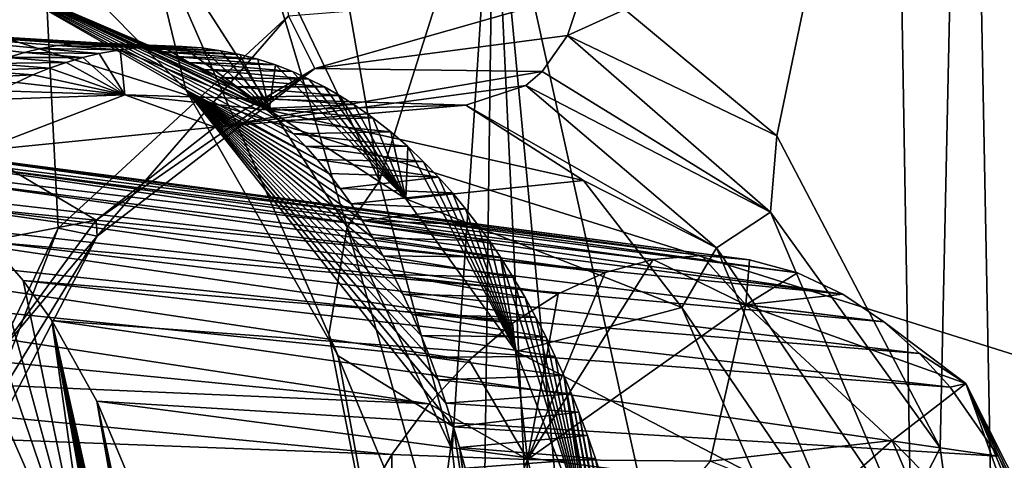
# Model space of a CAD drawing. Header units: metres. Extents: x -150 to 307, y -550 to 84.
# Tile 819 of 1056: x 248.87 to 251.29, y -19.91 to -18.82. Entities that reach past the tile are written whole.
import ezdxf

# ---------------------------------------------------------------- set-up
doc = ezdxf.new("R2010")
doc.units = ezdxf.units.M
doc.layers.add('solid_26006363', color=7, linetype='CONTINUOUS')

msp = doc.modelspace()

# ---------------------------------------------------------------- linework, layer by layer
at = {"layer": 'solid_26006363'}
for points in [[(248.961761, -19.337482, 927.830627), (248.608963, -20.072107, 927.430908), (248.680466, -13.780781, 926.987122)], [(249.529449, -18.81452, 928.550537), (248.961761, -19.337482, 927.830627), (248.680466, -13.780781, 926.987122)], [(247.951263, -14.257465, 951.906799), (245.961533, -28.291313, 950.088745), (254.887512, -14.478212, 943.281067)], [(245.906265, -28.576015, 950.039612), (252.821457, -28.623339, 941.441833), (254.887512, -14.478212, 943.281067)], [(245.961533, -28.291313, 950.088745), (245.906265, -28.576015, 950.039612), (254.887512, -14.478212, 943.281067)], [(250.994949, -16.078171, 934.404663), (251.769608, -18.9592, 935.766357), (252.252716, -15.042229, 936.181519)], [(250.035172, -18.334667, 933.186157), (251.116287, -23.210651, 935.201477), (250.994949, -16.078171, 934.404663)], [(251.116287, -23.210651, 935.201477), (251.769608, -18.9592, 935.766357), (250.994949, -16.078171, 934.404663)], [(251.200211, -16.864979, 930.71344), (251.511383, -16.20743, 931.109985), (251.78215, -20.077574, 931.814148)], [(249.449692, -18.587894, 932.366821), (249.754166, -19.220726, 932.856384), (249.253677, -16.3673, 931.909546)], [(250.035172, -18.334667, 933.186157), (249.253677, -16.3673, 931.909546), (249.754166, -19.220726, 932.856384)], [(250.732712, -19.110218, 930.239807), (250.358734, -18.799103, 929.690491), (251.200211, -16.864979, 930.71344)], [(251.135254, -19.878252, 930.875427), (250.732712, -19.110218, 930.239807), (251.200211, -16.864979, 930.71344)], [(251.27861, -20.932777, 931.177307), (251.135254, -19.878252, 930.875427), (251.200211, -16.864979, 930.71344)], [(251.27861, -20.932777, 931.177307), (251.200211, -16.864979, 930.71344), (251.78215, -20.077574, 931.814148)], [(251.810059, -17.519072, 936.105652), (250.997314, -22.295309, 935.647888), (251.776398, -21, 936.51123)], [(251.769608, -18.9592, 935.766357), (250.997314, -22.295309, 935.647888), (251.810059, -17.519072, 936.105652)], [(244.686722, -21.392242, 947.181213), (245.185135, -17.724819, 947.666382), (252.42627, -19.996611, 939.064331)], [(252.62944, -18.536701, 939.245667), (252.42627, -19.996611, 939.064331), (245.185135, -17.724819, 947.666382)], [(249.276901, -18.99679, 931.498474), (249.167816, -18.545765, 931.89563), (248.526596, -18.229408, 930.916077)], [(249.276901, -18.99679, 931.498474), (248.526596, -18.229408, 930.916077), (248.785294, -18.715984, 930.652771)], [(249.932587, -19.883022, 933.170837), (250.035172, -18.334667, 933.186157), (249.754166, -19.220726, 932.856384)], [(249.932587, -19.883022, 933.170837), (250.005676, -20.504089, 933.332031), (250.035172, -18.334667, 933.186157)], [(250.035172, -18.334667, 933.186157), (250.005676, -20.504089, 933.332031), (250.177017, -21.332823, 933.655945)], [(250.035172, -18.334667, 933.186157), (250.177017, -21.332823, 933.655945), (250.424286, -22.472544, 934.123169)], [(250.035172, -18.334667, 933.186157), (250.424286, -22.472544, 934.123169), (251.116287, -23.210651, 935.201477)], [(249.167816, -18.545765, 931.89563), (249.674026, -19.334635, 932.717346), (249.449692, -18.587894, 932.366821)], [(249.167816, -18.545765, 931.89563), (249.652267, -19.651783, 932.2099), (249.629471, -19.599028, 932.31012)], [(249.276901, -18.99679, 931.498474), (249.652267, -19.651783, 932.2099), (249.167816, -18.545765, 931.89563)], [(249.167816, -18.545765, 931.89563), (249.629471, -19.599028, 932.31012), (249.674026, -19.334635, 932.717346)], [(249.674026, -19.334635, 932.717346), (249.754166, -19.220726, 932.856384), (249.449692, -18.587894, 932.366821)], [(248.785294, -18.715984, 930.652771), (248.264328, -18.833361, 929.814453), (249.166565, -18.893133, 930.271118)], [(248.785294, -18.715984, 930.652771), (249.571381, -19.135696, 931.006226), (249.600418, -19.168209, 931.06189)], [(249.276901, -18.99679, 931.498474), (248.785294, -18.715984, 930.652771), (249.600418, -19.168209, 931.06189)], [(248.785294, -18.715984, 930.652771), (249.541809, -19.105131, 930.950012), (249.571381, -19.135696, 931.006226)], [(248.785294, -18.715984, 930.652771), (249.507248, -19.072531, 930.884949), (249.541809, -19.105131, 930.950012)], [(248.785294, -18.715984, 930.652771), (249.471817, -19.042358, 930.818909), (249.507248, -19.072531, 930.884949)], [(248.785294, -18.715984, 930.652771), (249.435471, -19.014595, 930.751892), (249.471817, -19.042358, 930.818909)], [(248.785294, -18.715984, 930.652771), (249.398315, -18.989292, 930.684021), (249.435471, -19.014595, 930.751892)], [(248.785294, -18.715984, 930.652771), (249.360657, -18.966631, 930.615845), (249.398315, -18.989292, 930.684021)], [(248.785294, -18.715984, 930.652771), (249.322601, -18.946625, 930.547485), (249.360657, -18.966631, 930.615845)], [(248.785294, -18.715984, 930.652771), (249.284225, -18.92927, 930.478882), (249.322601, -18.946625, 930.547485)], [(248.785294, -18.715984, 930.652771), (249.245483, -18.914564, 930.410034), (249.284225, -18.92927, 930.478882)], [(248.785294, -18.715984, 930.652771), (249.206299, -18.90251, 930.340759), (249.245483, -18.914564, 930.410034)], [(248.785294, -18.715984, 930.652771), (249.166565, -18.893133, 930.271118), (249.206299, -18.90251, 930.340759)], [(249.594559, -18.944387, 928.758789), (249.529449, -18.81452, 928.550537), (250.252197, -18.756512, 929.538818)], [(249.594559, -18.944387, 928.758789), (250.252197, -18.756512, 929.538818), (250.217468, -18.863079, 929.536194)], [(250.217468, -18.863079, 929.536194), (250.252197, -18.756512, 929.538818), (250.358734, -18.799103, 929.690491)], [(250.217468, -18.863079, 929.536194), (250.358734, -18.799103, 929.690491), (250.732712, -19.110218, 930.239807)], [(249.057968, -19.357029, 928.047485), (248.961761, -19.337482, 927.830627), (249.529449, -18.81452, 928.550537)], [(249.594559, -18.944387, 928.758789), (249.057968, -19.357029, 928.047485), (249.529449, -18.81452, 928.550537)], [(248.264328, -18.833361, 929.814453), (249.126205, -18.886477, 930.200867), (249.166565, -18.893133, 930.271118)], [(248.264328, -18.833361, 929.814453), (249.085175, -18.882593, 930.129944), (249.126205, -18.886477, 930.200867)], [(248.264328, -18.833361, 929.814453), (249.04335, -18.881536, 930.058289), (249.085175, -18.882593, 930.129944)], [(248.264328, -18.833361, 929.814453), (249.000702, -18.883398, 929.985779), (249.04335, -18.881536, 930.058289)], [(248.264328, -18.833361, 929.814453), (248.960312, -18.887836, 929.917664), (249.000702, -18.883398, 929.985779)], [(248.264328, -18.833361, 929.814453), (248.919571, -18.894915, 929.849487), (248.960312, -18.887836, 929.917664)], [(248.264328, -18.833361, 929.814453), (248.878738, -18.904631, 929.781616), (248.919571, -18.894915, 929.849487)], [(248.264328, -18.833361, 929.814453), (248.838074, -18.91695, 929.714417), (248.878738, -18.904631, 929.781616)], [(249.594559, -18.944387, 928.758789), (250.217468, -18.863079, 929.536194), (250.15451, -18.951706, 929.557983)], [(250.15451, -18.951706, 929.557983), (250.217468, -18.863079, 929.536194), (250.717133, -19.29789, 930.293274)], [(250.717133, -19.29789, 930.293274), (250.217468, -18.863079, 929.536194), (250.732712, -19.110218, 930.239807)], [(249.062851, -18.907238, 929.618225), (248.919571, -18.894915, 929.849487), (248.878738, -18.904631, 929.781616)], [(249.114807, -18.897921, 929.688782), (248.960312, -18.887836, 929.917664), (248.919571, -18.894915, 929.849487)], [(249.062851, -18.907238, 929.618225), (249.114807, -18.897921, 929.688782), (248.919571, -18.894915, 929.849487)], [(249.166397, -18.892017, 929.759216), (249.000702, -18.883398, 929.985779), (248.960312, -18.887836, 929.917664)], [(249.114807, -18.897921, 929.688782), (249.166397, -18.892017, 929.759216), (248.960312, -18.887836, 929.917664)], [(249.217117, -18.889256, 929.828796), (249.04335, -18.881536, 930.058289), (249.000702, -18.883398, 929.985779)], [(249.166397, -18.892017, 929.759216), (249.217117, -18.889256, 929.828796), (249.000702, -18.883398, 929.985779)], [(249.266617, -18.889544, 929.897034), (249.085175, -18.882593, 930.129944), (249.04335, -18.881536, 930.058289)], [(249.217117, -18.889256, 929.828796), (249.266617, -18.889544, 929.897034), (249.04335, -18.881536, 930.058289)], [(249.126495, -19.00868, 929.715088), (249.114807, -18.897921, 929.688782), (249.062851, -18.907238, 929.618225)], [(249.315399, -18.893394, 929.964722), (249.126205, -18.886477, 930.200867), (249.085175, -18.882593, 930.129944)], [(249.266617, -18.889544, 929.897034), (249.315399, -18.893394, 929.964722), (249.085175, -18.882593, 930.129944)], [(249.482086, -19.046667, 930.209351), (249.166397, -18.892017, 929.759216), (249.114807, -18.897921, 929.688782)], [(249.126495, -19.00868, 929.715088), (249.482086, -19.046667, 930.209351), (249.114807, -18.897921, 929.688782)], [(249.363251, -18.900324, 930.031494), (249.166565, -18.893133, 930.271118), (249.126205, -18.886477, 930.200867)], [(249.315399, -18.893394, 929.964722), (249.363251, -18.900324, 930.031494), (249.126205, -18.886477, 930.200867)], [(249.482086, -19.046667, 930.209351), (249.217117, -18.889256, 929.828796), (249.166397, -18.892017, 929.759216)], [(249.409714, -18.909708, 930.096619), (249.206299, -18.90251, 930.340759), (249.166565, -18.893133, 930.271118)], [(249.363251, -18.900324, 930.031494), (249.409714, -18.909708, 930.096619), (249.166565, -18.893133, 930.271118)], [(249.482086, -19.046667, 930.209351), (249.266617, -18.889544, 929.897034), (249.217117, -18.889256, 929.828796)], [(249.482086, -19.046667, 930.209351), (249.315399, -18.893394, 929.964722), (249.266617, -18.889544, 929.897034)], [(249.482086, -19.046667, 930.209351), (249.363251, -18.900324, 930.031494), (249.315399, -18.893394, 929.964722)], [(249.482086, -19.046667, 930.209351), (249.409714, -18.909708, 930.096619), (249.363251, -18.900324, 930.031494)], [(248.981827, -18.929184, 929.509094), (248.838074, -18.91695, 929.714417), (248.797821, -18.931808, 929.648254)], [(249.022491, -18.91704, 929.563721), (248.878738, -18.904631, 929.781616), (248.838074, -18.91695, 929.714417)], [(248.981827, -18.929184, 929.509094), (249.022491, -18.91704, 929.563721), (248.838074, -18.91695, 929.714417)], [(249.022491, -18.91704, 929.563721), (249.062851, -18.907238, 929.618225), (248.878738, -18.904631, 929.781616)], [(249.126495, -19.00868, 929.715088), (249.022491, -18.91704, 929.563721), (248.981827, -18.929184, 929.509094)], [(249.126495, -19.00868, 929.715088), (249.062851, -18.907238, 929.618225), (249.022491, -18.91704, 929.563721)], [(249.454437, -18.921085, 930.159546), (249.245483, -18.914564, 930.410034), (249.206299, -18.90251, 930.340759)], [(249.409714, -18.909708, 930.096619), (249.454437, -18.921085, 930.159546), (249.206299, -18.90251, 930.340759)], [(249.497681, -18.935276, 930.220764), (249.284225, -18.92927, 930.478882), (249.245483, -18.914564, 930.410034)], [(249.454437, -18.921085, 930.159546), (249.497681, -18.935276, 930.220764), (249.245483, -18.914564, 930.410034)], [(249.482086, -19.046667, 930.209351), (249.454437, -18.921085, 930.159546), (249.409714, -18.909708, 930.096619)], [(249.482086, -19.046667, 930.209351), (249.497681, -18.935276, 930.220764), (249.454437, -18.921085, 930.159546)], [(248.89978, -18.960022, 929.399597), (248.758057, -18.949118, 929.583435), (248.718872, -18.968761, 929.52002)], [(248.940826, -18.943558, 929.454224), (248.797821, -18.931808, 929.648254), (248.758057, -18.949118, 929.583435)], [(248.89978, -18.960022, 929.399597), (248.940826, -18.943558, 929.454224), (248.758057, -18.949118, 929.583435)], [(248.940826, -18.943558, 929.454224), (248.981827, -18.929184, 929.509094), (248.797821, -18.931808, 929.648254)], [(249.126495, -19.00868, 929.715088), (248.940826, -18.943558, 929.454224), (248.89978, -18.960022, 929.399597)], [(249.126495, -19.00868, 929.715088), (248.981827, -18.929184, 929.509094), (248.940826, -18.943558, 929.454224)], [(249.055862, -19.31752, 928.371765), (249.057968, -19.357029, 928.047485), (249.594559, -18.944387, 928.758789)], [(249.348129, -19.08835, 928.768555), (249.055862, -19.31752, 928.371765), (249.594559, -18.944387, 928.758789)], [(249.539474, -18.951914, 930.280273), (249.322601, -18.946625, 930.547485), (249.284225, -18.92927, 930.478882)], [(249.497681, -18.935276, 930.220764), (249.539474, -18.951914, 930.280273), (249.284225, -18.92927, 930.478882)], [(249.579742, -18.97023, 930.33783), (249.360657, -18.966631, 930.615845), (249.322601, -18.946625, 930.547485)], [(249.539474, -18.951914, 930.280273), (249.579742, -18.97023, 930.33783), (249.322601, -18.946625, 930.547485)], [(249.348129, -19.08835, 928.768555), (249.594559, -18.944387, 928.758789), (250.15451, -18.951706, 929.557983)], [(249.482086, -19.046667, 930.209351), (249.818741, -19.265179, 930.697449), (249.497681, -18.935276, 930.220764)], [(249.818741, -19.265179, 930.697449), (249.539474, -18.951914, 930.280273), (249.497681, -18.935276, 930.220764)], [(248.859039, -18.978453, 929.345581), (248.89978, -18.960022, 929.399597), (248.718872, -18.968761, 929.52002)], [(249.126495, -19.00868, 929.715088), (248.89978, -18.960022, 929.399597), (248.859039, -18.978453, 929.345581)], [(249.348129, -19.08835, 928.768555), (250.15451, -18.951706, 929.557983), (250.114761, -18.985941, 929.577271)], [(249.618347, -18.989517, 930.393188), (249.398315, -18.989292, 930.684021), (249.360657, -18.966631, 930.615845)], [(249.579742, -18.97023, 930.33783), (249.618347, -18.989517, 930.393188), (249.360657, -18.966631, 930.615845)], [(249.818741, -19.265179, 930.697449), (249.579742, -18.97023, 930.33783), (249.539474, -18.951914, 930.280273)], [(249.818741, -19.265179, 930.697449), (249.618347, -18.989517, 930.393188), (249.579742, -18.97023, 930.33783)], [(250.114761, -18.985941, 929.577271), (250.15451, -18.951706, 929.557983), (250.717133, -19.29789, 930.293274)], [(251.116287, -23.210651, 935.201477), (250.997314, -22.295309, 935.647888), (251.769608, -18.9592, 935.766357)], [(249.126495, -19.00868, 929.715088), (248.859039, -18.978453, 929.345581), (248.818939, -18.998743, 929.292664)], [(249.276901, -18.99679, 931.498474), (249.936249, -19.827036, 931.752502), (249.652267, -19.651783, 932.2099)], [(249.276901, -18.99679, 931.498474), (249.917725, -19.768072, 931.710815), (249.936249, -19.827036, 931.752502)], [(249.276901, -18.99679, 931.498474), (249.898209, -19.710754, 931.667603), (249.917725, -19.768072, 931.710815)], [(249.276901, -18.99679, 931.498474), (249.877762, -19.65519, 931.623108), (249.898209, -19.710754, 931.667603)], [(249.276901, -18.99679, 931.498474), (249.856461, -19.601458, 931.577271), (249.877762, -19.65519, 931.623108)], [(249.276901, -18.99679, 931.498474), (249.834305, -19.549587, 931.530212), (249.856461, -19.601458, 931.577271)], [(249.276901, -18.99679, 931.498474), (249.811325, -19.499599, 931.482056), (249.834305, -19.549587, 931.530212)], [(249.276901, -18.99679, 931.498474), (249.787552, -19.451502, 931.432678), (249.811325, -19.499599, 931.482056)], [(249.276901, -18.99679, 931.498474), (249.762955, -19.405283, 931.382324), (249.787552, -19.451502, 931.432678)], [(249.276901, -18.99679, 931.498474), (249.737579, -19.360926, 931.330872), (249.762955, -19.405283, 931.382324)], [(249.276901, -18.99679, 931.498474), (249.711395, -19.318415, 931.278503), (249.737579, -19.360926, 931.330872)], [(249.276901, -18.99679, 931.498474), (249.684494, -19.277838, 931.225281), (249.711395, -19.318415, 931.278503)], [(249.276901, -18.99679, 931.498474), (249.656998, -19.239271, 931.171387), (249.684494, -19.277838, 931.225281)], [(249.276901, -18.99679, 931.498474), (249.628952, -19.202726, 931.116943), (249.656998, -19.239271, 931.171387)], [(249.276901, -18.99679, 931.498474), (249.600418, -19.168209, 931.06189), (249.628952, -19.202726, 931.116943)], [(249.348129, -19.08835, 928.768555), (250.114761, -18.985941, 929.577271), (249.966797, -19.034281, 929.669312)], [(249.655304, -19.010393, 930.446472), (249.435471, -19.014595, 930.751892), (249.398315, -18.989292, 930.684021)], [(249.618347, -18.989517, 930.393188), (249.655304, -19.010393, 930.446472), (249.398315, -18.989292, 930.684021)], [(249.818741, -19.265179, 930.697449), (249.655304, -19.010393, 930.446472), (249.618347, -18.989517, 930.393188)], [(250.584335, -19.385937, 930.30249), (249.966797, -19.034281, 929.669312), (250.114761, -18.985941, 929.577271)], [(250.584335, -19.385937, 930.30249), (250.114761, -18.985941, 929.577271), (250.717133, -19.29789, 930.293274)], [(248.766968, -19.1471, 929.235718), (249.126495, -19.00868, 929.715088), (248.779465, -19.021021, 929.240845)], [(249.348129, -19.08835, 928.768555), (249.126495, -19.00868, 929.715088), (248.766968, -19.1471, 929.235718)], [(249.126495, -19.00868, 929.715088), (248.818939, -18.998743, 929.292664), (248.779465, -19.021021, 929.240845)], [(249.966797, -19.034281, 929.669312), (249.482086, -19.046667, 930.209351), (249.126495, -19.00868, 929.715088)], [(249.348129, -19.08835, 928.768555), (249.966797, -19.034281, 929.669312), (249.126495, -19.00868, 929.715088)], [(249.655304, -19.010393, 930.446472), (249.690689, -19.032879, 930.497742), (249.435471, -19.014595, 930.751892)], [(249.690689, -19.032879, 930.497742), (249.471817, -19.042358, 930.818909), (249.435471, -19.014595, 930.751892)], [(249.818741, -19.265179, 930.697449), (249.690689, -19.032879, 930.497742), (249.655304, -19.010393, 930.446472)], [(249.690689, -19.032879, 930.497742), (249.737762, -19.066031, 930.566345), (249.471817, -19.042358, 930.818909)], [(249.737762, -19.066031, 930.566345), (249.507248, -19.072531, 930.884949), (249.471817, -19.042358, 930.818909)], [(249.966797, -19.034281, 929.669312), (250.256561, -19.219912, 930.119812), (249.482086, -19.046667, 930.209351)], [(249.818741, -19.265179, 930.697449), (249.737762, -19.066031, 930.566345), (249.690689, -19.032879, 930.497742)], [(250.584335, -19.385937, 930.30249), (250.256561, -19.219912, 930.119812), (249.966797, -19.034281, 929.669312)], [(250.256561, -19.219912, 930.119812), (249.818741, -19.265179, 930.697449), (249.482086, -19.046667, 930.209351)], [(249.737762, -19.066031, 930.566345), (249.782104, -19.100355, 930.631287), (249.507248, -19.072531, 930.884949)], [(249.818741, -19.265179, 930.697449), (249.782104, -19.100355, 930.631287), (249.737762, -19.066031, 930.566345)], [(249.348129, -19.08835, 928.768555), (248.766968, -19.1471, 929.235718), (249.055862, -19.31752, 928.371765)], [(249.782104, -19.100355, 930.631287), (249.541809, -19.105131, 930.950012), (249.507248, -19.072531, 930.884949)], [(250.427948, -19.414762, 928.21814), (248.003067, -19.124388, 930.735229), (248.123199, -19.100122, 930.89856)], [(250.547089, -19.404449, 928.363953), (248.123199, -19.100122, 930.89856), (248.243622, -19.096594, 931.064758)], [(250.547089, -19.404449, 928.363953), (250.427948, -19.414762, 928.21814), (248.123199, -19.100122, 930.89856)], [(250.666, -19.415325, 928.511292), (248.243622, -19.096594, 931.064758), (248.36322, -19.113476, 931.232056)], [(250.666, -19.415325, 928.511292), (250.547089, -19.404449, 928.363953), (248.243622, -19.096594, 931.064758)], [(250.783752, -19.447523, 928.658936), (248.36322, -19.113476, 931.232056), (248.479996, -19.150585, 931.397705)], [(250.783752, -19.447523, 928.658936), (250.666, -19.415325, 928.511292), (248.36322, -19.113476, 931.232056)], [(249.782104, -19.100355, 930.631287), (249.823593, -19.136637, 930.692444), (249.541809, -19.105131, 930.950012)], [(249.823593, -19.136637, 930.692444), (249.571381, -19.135696, 931.006226), (249.541809, -19.105131, 930.950012)], [(249.818741, -19.265179, 930.697449), (249.823593, -19.136637, 930.692444), (249.782104, -19.100355, 930.631287)], [(250.717133, -19.29789, 930.293274), (250.732712, -19.110218, 930.239807), (251.135254, -19.878252, 930.875427)], [(250.309937, -19.446486, 928.0755), (247.884583, -19.16894, 930.576538), (248.003067, -19.124388, 930.735229)], [(250.427948, -19.414762, 928.21814), (250.309937, -19.446486, 928.0755), (248.003067, -19.124388, 930.735229)], [(249.862595, -19.173983, 930.750305), (249.600418, -19.168209, 931.06189), (249.571381, -19.135696, 931.006226)], [(249.823593, -19.136637, 930.692444), (249.862595, -19.173983, 930.750305), (249.571381, -19.135696, 931.006226)], [(249.818741, -19.265179, 930.697449), (250.091064, -19.641312, 931.113037), (249.823593, -19.136637, 930.692444)], [(250.091064, -19.641312, 931.113037), (249.862595, -19.173983, 930.750305), (249.823593, -19.136637, 930.692444)], [(249.055862, -19.31752, 928.371765), (248.766968, -19.1471, 929.235718), (248.453262, -19.434048, 928.836914)], [(250.895447, -19.499891, 928.800537), (248.479996, -19.150585, 931.397705), (248.592255, -19.20767, 931.559387)], [(250.895447, -19.499891, 928.800537), (250.783752, -19.447523, 928.658936), (248.479996, -19.150585, 931.397705)], [(250.193848, -19.498934, 927.936951), (247.769028, -19.232515, 930.424072), (247.884583, -19.16894, 930.576538)], [(250.309937, -19.446486, 928.0755), (250.193848, -19.498934, 927.936951), (247.884583, -19.16894, 930.576538)], [(249.899307, -19.211748, 930.805115), (249.628952, -19.202726, 931.116943), (249.600418, -19.168209, 931.06189)], [(249.862595, -19.173983, 930.750305), (249.899307, -19.211748, 930.805115), (249.600418, -19.168209, 931.06189)], [(250.091064, -19.641312, 931.113037), (249.899307, -19.211748, 930.805115), (249.862595, -19.173983, 930.750305)], [(250.895447, -19.499891, 928.800537), (248.592255, -19.20767, 931.559387), (248.69725, -19.282436, 931.712891)], [(249.899307, -19.211748, 930.805115), (249.656998, -19.239271, 931.171387), (249.628952, -19.202726, 931.116943)], [(249.899307, -19.211748, 930.805115), (249.933594, -19.250477, 930.856567), (249.656998, -19.239271, 931.171387)], [(250.091064, -19.641312, 931.113037), (249.933594, -19.250477, 930.856567), (249.899307, -19.211748, 930.805115)], [(250.08139, -19.571278, 927.804504), (247.656631, -19.314932, 930.278259), (247.769028, -19.232515, 930.424072)], [(250.193848, -19.498934, 927.936951), (250.08139, -19.571278, 927.804504), (247.769028, -19.232515, 930.424072)], [(249.933594, -19.250477, 930.856567), (249.684494, -19.277838, 931.225281), (249.656998, -19.239271, 931.171387)], [(249.674026, -19.334635, 932.717346), (249.932587, -19.883022, 933.170837), (249.754166, -19.220726, 932.856384)], [(250.256561, -19.219912, 930.119812), (250.499008, -19.532991, 930.516296), (249.818741, -19.265179, 930.697449)], [(250.584335, -19.385937, 930.30249), (250.499008, -19.532991, 930.516296), (250.256561, -19.219912, 930.119812)], [(249.933594, -19.250477, 930.856567), (249.965866, -19.289677, 930.905334), (249.684494, -19.277838, 931.225281)], [(250.091064, -19.641312, 931.113037), (249.965866, -19.289677, 930.905334), (249.933594, -19.250477, 930.856567)], [(249.052231, -20.318727, 932.307739), (248.792786, -19.371056, 931.854797), (248.69725, -19.282436, 931.712891)], [(250.996857, -19.568253, 928.930542), (248.69725, -19.282436, 931.712891), (248.792786, -19.371056, 931.854797)], [(248.708664, -19.533348, 931.752014), (249.052231, -20.318727, 932.307739), (248.69725, -19.282436, 931.712891)], [(250.996857, -19.568253, 928.930542), (250.895447, -19.499891, 928.800537), (248.69725, -19.282436, 931.712891)], [(249.965866, -19.289677, 930.905334), (249.711395, -19.318415, 931.278503), (249.684494, -19.277838, 931.225281)], [(250.499008, -19.532991, 930.516296), (250.091064, -19.641312, 931.113037), (249.818741, -19.265179, 930.697449)], [(249.965866, -19.289677, 930.905334), (249.996429, -19.329069, 930.951721), (249.711395, -19.318415, 931.278503)], [(250.091064, -19.641312, 931.113037), (249.996429, -19.329069, 930.951721), (249.965866, -19.289677, 930.905334)], [(250.584335, -19.385937, 930.30249), (250.717133, -19.29789, 930.293274), (251.041946, -20.061356, 930.840942)], [(251.041946, -20.061356, 930.840942), (250.717133, -19.29789, 930.293274), (251.135254, -19.878252, 930.875427)], [(249.975006, -19.662247, 927.68103), (247.549561, -19.415062, 930.141846), (247.656631, -19.314932, 930.278259)], [(250.08139, -19.571278, 927.804504), (249.975006, -19.662247, 927.68103), (247.656631, -19.314932, 930.278259)], [(249.055862, -19.31752, 928.371765), (248.453262, -19.434048, 928.836914), (248.802032, -19.6618, 928.047424)], [(249.055862, -19.31752, 928.371765), (248.802032, -19.6618, 928.047424), (249.057968, -19.357029, 928.047485)], [(249.674026, -19.334635, 932.717346), (249.629471, -19.599028, 932.31012), (250.005676, -20.504089, 933.332031)], [(249.674026, -19.334635, 932.717346), (250.005676, -20.504089, 933.332031), (249.932587, -19.883022, 933.170837)], [(250.025085, -19.368967, 930.995483), (249.737579, -19.360926, 931.330872), (249.711395, -19.318415, 931.278503)], [(249.996429, -19.329069, 930.951721), (250.025085, -19.368967, 930.995483), (249.711395, -19.318415, 931.278503)], [(250.091064, -19.641312, 931.113037), (250.025085, -19.368967, 930.995483), (249.996429, -19.329069, 930.951721)], [(248.603836, -20.095865, 927.816895), (248.658234, -20.126608, 927.577881), (249.057968, -19.357029, 928.047485)], [(248.802032, -19.6618, 928.047424), (248.603836, -20.095865, 927.816895), (249.057968, -19.357029, 928.047485)], [(248.658234, -20.126608, 927.577881), (248.608963, -20.072107, 927.430908), (248.961761, -19.337482, 927.830627)], [(249.057968, -19.357029, 928.047485), (248.658234, -20.126608, 927.577881), (248.961761, -19.337482, 927.830627)], [(250.052063, -19.408903, 931.036987), (249.762955, -19.405283, 931.382324), (249.737579, -19.360926, 931.330872)], [(250.025085, -19.368967, 930.995483), (250.052063, -19.408903, 931.036987), (249.737579, -19.360926, 931.330872)], [(249.052231, -20.318727, 932.307739), (248.875519, -19.466417, 931.979492), (248.792786, -19.371056, 931.854797)], [(251.0849, -19.64609, 929.044739), (248.792786, -19.371056, 931.854797), (248.875519, -19.466417, 931.979492)], [(251.0849, -19.64609, 929.044739), (250.996857, -19.568253, 928.930542), (248.792786, -19.371056, 931.854797)], [(250.091064, -19.641312, 931.113037), (250.052063, -19.408903, 931.036987), (250.025085, -19.368967, 930.995483)], [(250.888779, -20.105558, 930.833435), (250.499008, -19.532991, 930.516296), (250.584335, -19.385937, 930.30249)], [(250.888779, -20.105558, 930.833435), (250.584335, -19.385937, 930.30249), (251.041946, -20.061356, 930.840942)], [(250.083588, -19.458633, 931.085754), (249.787552, -19.451502, 931.432678), (249.762955, -19.405283, 931.382324)], [(250.052063, -19.408903, 931.036987), (250.083588, -19.458633, 931.085754), (249.762955, -19.405283, 931.382324)], [(250.270233, -20.10824, 931.408264), (250.083588, -19.458633, 931.085754), (250.052063, -19.408903, 931.036987)], [(250.091064, -19.641312, 931.113037), (250.270233, -20.10824, 931.408264), (250.052063, -19.408903, 931.036987)], [(250.656723, -19.526327, 928.097656), (250.427948, -19.414762, 928.21814), (250.547089, -19.404449, 928.363953)], [(250.656723, -19.526327, 928.097656), (250.547089, -19.404449, 928.363953), (250.666, -19.415325, 928.511292)], [(249.876114, -19.770252, 927.568054), (247.448502, -19.532066, 930.015686), (247.549561, -19.415062, 930.141846)], [(249.975006, -19.662247, 927.68103), (249.876114, -19.770252, 927.568054), (247.549561, -19.415062, 930.141846)], [(250.118515, -19.906755, 927.40387), (250.309937, -19.446486, 928.0755), (250.427948, -19.414762, 928.21814)], [(250.656723, -19.526327, 928.097656), (250.118515, -19.906755, 927.40387), (250.427948, -19.414762, 928.21814)], [(250.656723, -19.526327, 928.097656), (250.666, -19.415325, 928.511292), (250.783752, -19.447523, 928.658936)], [(250.112625, -19.508322, 931.131042), (249.811325, -19.499599, 931.482056), (249.787552, -19.451502, 931.432678)], [(250.083588, -19.458633, 931.085754), (250.112625, -19.508322, 931.131042), (249.787552, -19.451502, 931.432678)], [(250.270233, -20.10824, 931.408264), (250.112625, -19.508322, 931.131042), (250.083588, -19.458633, 931.085754)], [(250.118515, -19.906755, 927.40387), (250.193848, -19.498934, 927.936951), (250.309937, -19.446486, 928.0755)], [(250.656723, -19.526327, 928.097656), (250.783752, -19.447523, 928.658936), (250.895447, -19.499891, 928.800537)], [(249.052231, -20.318727, 932.307739), (248.946121, -19.56496, 932.08783), (248.875519, -19.466417, 931.979492)], [(251.160278, -19.728889, 929.14386), (248.875519, -19.466417, 931.979492), (248.946121, -19.56496, 932.08783)], [(251.160278, -19.728889, 929.14386), (251.0849, -19.64609, 929.044739), (248.875519, -19.466417, 931.979492)], [(250.139542, -19.557306, 931.17334), (249.834305, -19.549587, 931.530212), (249.811325, -19.499599, 931.482056)], [(250.112625, -19.508322, 931.131042), (250.139542, -19.557306, 931.17334), (249.811325, -19.499599, 931.482056)], [(250.118515, -19.906755, 927.40387), (250.08139, -19.571278, 927.804504), (250.193848, -19.498934, 927.936951)], [(250.656723, -19.526327, 928.097656), (250.895447, -19.499891, 928.800537), (250.996857, -19.568253, 928.930542)], [(250.270233, -20.10824, 931.408264), (250.139542, -19.557306, 931.17334), (250.112625, -19.508322, 931.131042)], [(250.656723, -19.526327, 928.097656), (250.568863, -19.911407, 927.78656), (250.118515, -19.906755, 927.40387)], [(250.656723, -19.526327, 928.097656), (251.017487, -19.860435, 928.394287), (250.568863, -19.911407, 927.78656)], [(251.198395, -19.720173, 928.859985), (251.017487, -19.860435, 928.394287), (250.656723, -19.526327, 928.097656)], [(251.198395, -19.720173, 928.859985), (250.656723, -19.526327, 928.097656), (250.996857, -19.568253, 928.930542)], [(249.876114, -19.770252, 927.568054), (247.356018, -19.661707, 929.902893), (247.448502, -19.532066, 930.015686)], [(247.646469, -20.01281, 933.717224), (249.052231, -20.318727, 932.307739), (248.708664, -19.533348, 931.752014)], [(250.16423, -19.605778, 931.212524), (249.856461, -19.601458, 931.577271), (249.834305, -19.549587, 931.530212)], [(250.139542, -19.557306, 931.17334), (250.16423, -19.605778, 931.212524), (249.834305, -19.549587, 931.530212)], [(250.499008, -19.532991, 930.516296), (250.678696, -19.946655, 930.831726), (250.091064, -19.641312, 931.113037)], [(250.888779, -20.105558, 930.833435), (250.678696, -19.946655, 930.831726), (250.499008, -19.532991, 930.516296)], [(249.290207, -21.099537, 932.718628), (249.057465, -19.763552, 932.262878), (248.946121, -19.56496, 932.08783)], [(251.278503, -19.899279, 929.302551), (248.946121, -19.56496, 932.08783), (249.057465, -19.763552, 932.262878)], [(249.28656, -21.155058, 932.718994), (249.290207, -21.099537, 932.718628), (248.946121, -19.56496, 932.08783)], [(249.282532, -21.204346, 932.718201), (249.28656, -21.155058, 932.718994), (248.946121, -19.56496, 932.08783)], [(249.278305, -21.248175, 932.716553), (249.282532, -21.204346, 932.718201), (248.946121, -19.56496, 932.08783)], [(249.274002, -21.287186, 932.714355), (249.278305, -21.248175, 932.716553), (248.946121, -19.56496, 932.08783)], [(249.269836, -21.32205, 932.711975), (249.274002, -21.287186, 932.714355), (248.946121, -19.56496, 932.08783)], [(249.265854, -21.35331, 932.709473), (249.269836, -21.32205, 932.711975), (248.946121, -19.56496, 932.08783)], [(249.052231, -20.318727, 932.307739), (249.265854, -21.35331, 932.709473), (248.946121, -19.56496, 932.08783)], [(251.278503, -19.899279, 929.302551), (251.160278, -19.728889, 929.14386), (248.946121, -19.56496, 932.08783)], [(250.118515, -19.906755, 927.40387), (249.975006, -19.662247, 927.68103), (250.08139, -19.571278, 927.804504)], [(250.270233, -20.10824, 931.408264), (250.16423, -19.605778, 931.212524), (250.139542, -19.557306, 931.17334)], [(251.198395, -19.720173, 928.859985), (250.996857, -19.568253, 928.930542), (251.0849, -19.64609, 929.044739)], [(249.629471, -19.599028, 932.31012), (249.828339, -20.618851, 932.723877), (250.005676, -20.504089, 933.332031)], [(249.629471, -19.599028, 932.31012), (249.652267, -19.651783, 932.2099), (249.828339, -20.618851, 932.723877)], [(250.187042, -19.653376, 931.248962), (249.877762, -19.65519, 931.623108), (249.856461, -19.601458, 931.577271)], [(250.16423, -19.605778, 931.212524), (250.187042, -19.653376, 931.248962), (249.856461, -19.601458, 931.577271)], [(250.270233, -20.10824, 931.408264), (250.187042, -19.653376, 931.248962), (250.16423, -19.605778, 931.212524)], [(249.652267, -19.651783, 932.2099), (249.936249, -19.827036, 931.752502), (249.828339, -20.618851, 932.723877)], [(250.678696, -19.946655, 930.831726), (250.270233, -20.10824, 931.408264), (250.091064, -19.641312, 931.113037)], [(251.198395, -19.720173, 928.859985), (251.0849, -19.64609, 929.044739), (251.160278, -19.728889, 929.14386)], [(249.784592, -19.894794, 927.465393), (247.274078, -19.799561, 929.805542), (247.356018, -19.661707, 929.902893)], [(249.876114, -19.770252, 927.568054), (249.784592, -19.894794, 927.465393), (247.356018, -19.661707, 929.902893)], [(250.118515, -19.906755, 927.40387), (249.876114, -19.770252, 927.568054), (249.975006, -19.662247, 927.68103)], [(250.187042, -19.653376, 931.248962), (250.208038, -19.700018, 931.282776), (249.877762, -19.65519, 931.623108)], [(250.208038, -19.700018, 931.282776), (249.898209, -19.710754, 931.667603), (249.877762, -19.65519, 931.623108)], [(250.270233, -20.10824, 931.408264), (250.208038, -19.700018, 931.282776), (250.187042, -19.653376, 931.248962)], [(250.208038, -19.700018, 931.282776), (250.227341, -19.745728, 931.314148), (249.898209, -19.710754, 931.667603)], [(250.208038, -19.700018, 931.282776), (250.436874, -21.00522, 931.728882), (250.437805, -20.966208, 931.726379)], [(250.270233, -20.10824, 931.408264), (250.436874, -21.00522, 931.728882), (250.208038, -19.700018, 931.282776)], [(250.208038, -19.700018, 931.282776), (250.437805, -20.966208, 931.726379), (250.438339, -20.921389, 931.722717)], [(250.208038, -19.700018, 931.282776), (250.438339, -20.921389, 931.722717), (250.227341, -19.745728, 931.314148)], [(250.227341, -19.745728, 931.314148), (249.917725, -19.768072, 931.710815), (249.898209, -19.710754, 931.667603)], [(251.198395, -19.720173, 928.859985), (251.382141, -20.233004, 928.932495), (251.017487, -19.860435, 928.394287)], [(251.198395, -19.720173, 928.859985), (251.160278, -19.728889, 929.14386), (251.278503, -19.899279, 929.302551)], [(251.5504, -20.417202, 929.41449), (251.382141, -20.233004, 928.932495), (251.198395, -19.720173, 928.859985)], [(251.198395, -19.720173, 928.859985), (251.278503, -19.899279, 929.302551), (251.363525, -20.066174, 929.420105)], [(251.198395, -19.720173, 928.859985), (251.363525, -20.066174, 929.420105), (251.423904, -20.222603, 929.506287)], [(251.198395, -19.720173, 928.859985), (251.423904, -20.222603, 929.506287), (251.466156, -20.366131, 929.569031)], [(251.5504, -20.417202, 929.41449), (251.198395, -19.720173, 928.859985), (251.466156, -20.366131, 929.569031)], [(250.227341, -19.745728, 931.314148), (250.245209, -19.790352, 931.343445), (249.917725, -19.768072, 931.710815)], [(250.227341, -19.745728, 931.314148), (250.438339, -20.921389, 931.722717), (250.438278, -20.870346, 931.717712)], [(250.227341, -19.745728, 931.314148), (250.438278, -20.870346, 931.717712), (250.245209, -19.790352, 931.343445)], [(249.295349, -20.885937, 932.704956), (249.137665, -19.954948, 932.393738), (249.057465, -19.763552, 932.262878)], [(251.363525, -20.066174, 929.420105), (249.057465, -19.763552, 932.262878), (249.137665, -19.954948, 932.393738)], [(249.295059, -20.966154, 932.712402), (249.295349, -20.885937, 932.704956), (249.057465, -19.763552, 932.262878)], [(249.293167, -21.036921, 932.716675), (249.295059, -20.966154, 932.712402), (249.057465, -19.763552, 932.262878)], [(249.290207, -21.099537, 932.718628), (249.293167, -21.036921, 932.716675), (249.057465, -19.763552, 932.262878)], [(251.363525, -20.066174, 929.420105), (251.278503, -19.899279, 929.302551), (249.057465, -19.763552, 932.262878)], [(250.118515, -19.906755, 927.40387), (249.784592, -19.894794, 927.465393), (249.876114, -19.770252, 927.568054)], [(250.245209, -19.790352, 931.343445), (249.936249, -19.827036, 931.752502), (249.917725, -19.768072, 931.710815)], [(250.245209, -19.790352, 931.343445), (250.266785, -19.848293, 931.37915), (249.936249, -19.827036, 931.752502)], [(250.245209, -19.790352, 931.343445), (250.438278, -20.870346, 931.717712), (250.437759, -20.832645, 931.713318)], [(250.245209, -19.790352, 931.343445), (250.437759, -20.832645, 931.713318), (250.436722, -20.791504, 931.707886)], [(250.245209, -19.790352, 931.343445), (250.436722, -20.791504, 931.707886), (250.266785, -19.848293, 931.37915)], [(249.702682, -20.033033, 927.375671), (247.20224, -19.943947, 929.722961), (247.274078, -19.799561, 929.805542)], [(249.784592, -19.894794, 927.465393), (249.702682, -20.033033, 927.375671), (247.274078, -19.799561, 929.805542)], [(250.356369, -20.66025, 928.341919), (245.019714, -19.84206, 933.514465), (244.82132, -19.948223, 933.251709)], [(250.478424, -20.630785, 928.450623), (245.221832, -19.85815, 933.795654), (245.019714, -19.84206, 933.514465)], [(250.356369, -20.66025, 928.341919), (250.478424, -20.630785, 928.450623), (245.019714, -19.84206, 933.514465)], [(249.936249, -19.827036, 931.752502), (250.070419, -20.707882, 932.124329), (249.828339, -20.618851, 932.723877)], [(249.936249, -19.827036, 931.752502), (249.950897, -19.877312, 931.78595), (250.070419, -20.707882, 932.124329)], [(250.266785, -19.848293, 931.37915), (249.950897, -19.877312, 931.78595), (249.936249, -19.827036, 931.752502)], [(250.605423, -20.670132, 928.563782), (245.401489, -19.994272, 934.058533), (245.221832, -19.85815, 933.795654)], [(250.478424, -20.630785, 928.450623), (250.605423, -20.670132, 928.563782), (245.221832, -19.85815, 933.795654)], [(250.266785, -19.848293, 931.37915), (250.28627, -19.904528, 931.411804), (249.950897, -19.877312, 931.78595)], [(250.266785, -19.848293, 931.37915), (250.436722, -20.791504, 931.707886), (250.435059, -20.746498, 931.701172)], [(250.266785, -19.848293, 931.37915), (250.435059, -20.746498, 931.701172), (250.28627, -19.904528, 931.411804)], [(250.568863, -19.911407, 927.78656), (251.017487, -19.860435, 928.394287), (250.836517, -20.019983, 928.162109)], [(251.017487, -19.860435, 928.394287), (251.174454, -20.2255, 928.645569), (250.836517, -20.019983, 928.162109)], [(251.017487, -19.860435, 928.394287), (251.382141, -20.233004, 928.932495), (251.174454, -20.2255, 928.645569)], [(249.784592, -19.894794, 927.465393), (249.790695, -20.735125, 927.047668), (249.702682, -20.033033, 927.375671)], [(250.118515, -19.906755, 927.40387), (249.790695, -20.735125, 927.047668), (249.784592, -19.894794, 927.465393)], [(249.950897, -19.877312, 931.78595), (250.06839, -20.649641, 932.111755), (250.070419, -20.707882, 932.124329)], [(249.950897, -19.877312, 931.78595), (249.964767, -19.928473, 931.818176), (250.06839, -20.649641, 932.111755)], [(250.28627, -19.904528, 931.411804), (249.964767, -19.928473, 931.818176), (249.950897, -19.877312, 931.78595)], [(251.041946, -20.061356, 930.840942), (251.135254, -19.878252, 930.875427), (251.27861, -20.932777, 931.177307)], [(250.118515, -19.906755, 927.40387), (250.071091, -20.803673, 927.204956), (249.790695, -20.735125, 927.047668)], [(250.28627, -19.904528, 931.411804), (250.303741, -19.959, 931.441528), (249.964767, -19.928473, 931.818176)], [(250.118515, -19.906755, 927.40387), (250.227478, -20.31584, 927.364868), (250.071091, -20.803673, 927.204956)], [(250.118515, -19.906755, 927.40387), (250.568863, -19.911407, 927.78656), (250.227478, -20.31584, 927.364868)], [(250.28627, -19.904528, 931.411804), (250.435059, -20.746498, 931.701172), (250.432571, -20.697155, 931.692932)], [(250.28627, -19.904528, 931.411804), (250.432571, -20.697155, 931.692932), (250.303741, -19.959, 931.441528)]]:
    msp.add_3dface(points, dxfattribs=at)

doc.saveas('drawing.dxf')
